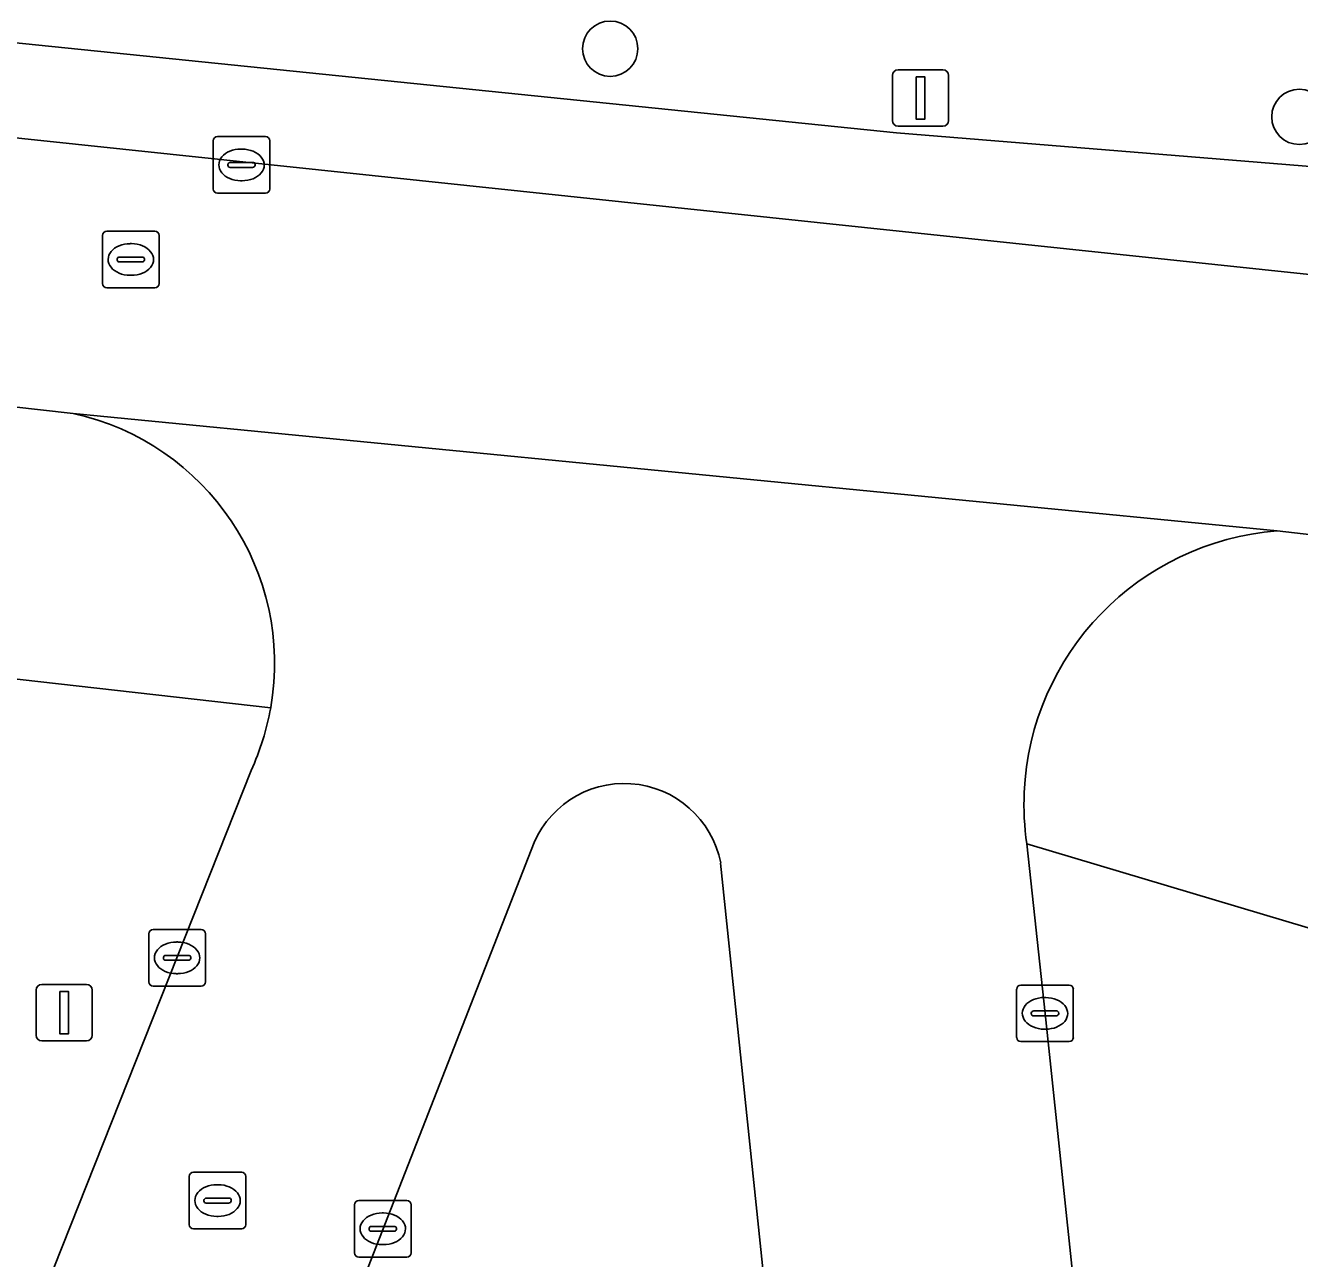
# Model space of a CAD drawing. Extents: x 160023 to 161302, y 384750 to 385707.
# Drawn here: x 161034.29 to 161056.81, y 385225.06 to 385246.85 of the extents above; entities that cross this region are included whole.
import ezdxf

# ---------------------------------------------------------------- set-up
doc = ezdxf.new("R2010")
doc.units = 0
for name, color, linetype in [('IMGEO_Boom', 7, 'Continuous'), ('IMGEO_Kolk', 7, 'Continuous'), ('IMGEO_Lichtmast', 7, 'Continuous'), ('IMGEO_Parkeervlak_open', 7, 'Continuous'), ('IMGEO_Rijbaan_lokaal_open', 7, 'Continuous'), ('IMGEO_Rioolput', 7, 'Continuous'), ('IMGEO_Voetpad_open', 7, 'Continuous')]:
    doc.layers.add(name, color=color, linetype=linetype)

msp = doc.modelspace()

# ---------------------------------------------------------------- linework, layer by layer
at = {"layer": 'IMGEO_Boom'}
for centre in [(161044.626, 385246.44), (161056.806, 385245.236)]:
    msp.add_circle(centre, 0.489, dxfattribs=at)
at = {"layer": 'IMGEO_Kolk'}
for p, q in [((161037.61, 385243.96), (161037.61, 385244.812)), ((161037.685, 385244.886), (161038.537, 385244.886)), ((161038.611, 385244.812), (161038.611, 385243.96)), ((161038.098, 385244.666), (161038.123, 385244.666)), ((161037.869, 385244.38), (161037.869, 385244.392)), ((161038.307, 385244.343), (161037.909, 385244.343)), ((161037.912, 385244.429), (161038.31, 385244.429)), ((161038.353, 385244.392), (161038.353, 385244.38)), ((161038.121, 385244.106), (161038.096, 385244.106)), ((161038.537, 385243.886), (161037.685, 385243.886)), ((161036.472, 385229.947), (161036.472, 385230.799)), ((161036.547, 385230.873), (161037.399, 385230.873)), ((161037.473, 385230.799), (161037.473, 385229.947)), ((161036.96, 385230.653), (161036.985, 385230.653)), ((161036.731, 385230.367), (161036.731, 385230.379)), ((161037.169, 385230.33), (161036.771, 385230.33)), ((161036.774, 385230.416), (161037.172, 385230.416)), ((161037.215, 385230.379), (161037.215, 385230.367)), ((161036.983, 385230.093), (161036.958, 385230.093)), ((161037.399, 385229.873), (161036.547, 385229.873)), ((161051.884, 385229.892), (161052.736, 385229.892)), ((161051.809, 385228.966), (161051.809, 385229.818)), ((161052.297, 385229.672), (161052.322, 385229.672)), ((161052.81, 385229.818), (161052.81, 385228.966)), ((161052.111, 385229.435), (161052.509, 385229.435)), ((161052.068, 385229.386), (161052.068, 385229.398)), ((161052.506, 385229.349), (161052.108, 385229.349)), ((161052.552, 385229.398), (161052.552, 385229.386)), ((161052.32, 385229.112), (161052.295, 385229.112)), ((161052.736, 385228.892), (161051.884, 385228.892)), ((161040.182, 385226.084), (161041.034, 385226.084)), ((161040.107, 385225.158), (161040.107, 385226.01)), ((161040.595, 385225.864), (161040.62, 385225.864)), ((161041.108, 385226.01), (161041.108, 385225.158)), ((161040.366, 385225.578), (161040.366, 385225.59)), ((161040.409, 385225.627), (161040.807, 385225.627)), ((161040.85, 385225.59), (161040.85, 385225.578)), ((161040.804, 385225.541), (161040.406, 385225.541)), ((161040.618, 385225.304), (161040.593, 385225.304)), ((161041.034, 385225.084), (161040.182, 385225.084))]:
    msp.add_line(p, q, dxfattribs=at)
for points in [[(161037.61, 385243.96), (161037.61, 385244.812)], [(161037.685, 385244.886), (161038.537, 385244.886)], [(161038.611, 385244.812), (161038.611, 385243.96)], [(161038.537, 385243.886), (161037.685, 385243.886)], [(161036.472, 385229.947), (161036.472, 385230.799)], [(161036.547, 385230.873), (161037.399, 385230.873)], [(161037.473, 385230.799), (161037.473, 385229.947)], [(161037.399, 385229.873), (161036.547, 385229.873)], [(161051.884, 385229.892), (161052.736, 385229.892)], [(161051.809, 385228.966), (161051.809, 385229.818)], [(161052.81, 385229.818), (161052.81, 385228.966)], [(161052.736, 385228.892), (161051.884, 385228.892)], [(161040.182, 385226.084), (161041.034, 385226.084)], [(161040.107, 385225.158), (161040.107, 385226.01)], [(161041.108, 385226.01), (161041.108, 385225.158)], [(161041.034, 385225.084), (161040.182, 385225.084)]]:
    msp.add_lwpolyline(points, dxfattribs=at)
for centre, radius, start, end in [((161037.687, 385244.81), 0.0765, 91.552, 178.448), ((161037.687, 385244.81), 0.0765, 91.552, 178.448), ((161038.535, 385244.81), 0.0765, 1.552, 88.448), ((161038.535, 385244.81), 0.0765, 1.552, 88.448), ((161037.909, 385244.389), 0.0403, 85.8775, 175.7526), ((161037.906, 385244.379), 0.0366, 178.938, 274.7102), ((161038.31, 385244.386), 0.043, 264.8664, 352.4533), ((161038.314, 385244.391), 0.0386, 1.7309, 96.639), ((161037.687, 385243.962), 0.0765, 181.552, 268.448), ((161037.687, 385243.962), 0.0765, 181.552, 268.448), ((161038.535, 385243.962), 0.0765, 271.552, 358.448), ((161038.535, 385243.962), 0.0765, 271.552, 358.448), ((161036.549, 385230.797), 0.0765, 91.552, 178.448), ((161036.549, 385230.797), 0.0765, 91.552, 178.448), ((161037.397, 385230.797), 0.0765, 1.552, 88.448), ((161037.397, 385230.797), 0.0765, 1.552, 88.448), ((161036.771, 385230.376), 0.0403, 85.8775, 175.7526), ((161036.768, 385230.366), 0.0366, 178.938, 274.7102), ((161037.172, 385230.373), 0.043, 264.8664, 352.4533), ((161037.176, 385230.378), 0.0386, 1.7309, 96.639), ((161036.549, 385229.949), 0.0765, 181.552, 268.448), ((161036.549, 385229.949), 0.0765, 181.552, 268.448), ((161037.397, 385229.949), 0.0765, 271.552, 358.448), ((161037.397, 385229.949), 0.0765, 271.552, 358.448), ((161051.886, 385229.816), 0.0765, 91.552, 178.448), ((161051.886, 385229.816), 0.0765, 91.552, 178.448), ((161052.734, 385229.816), 0.0765, 1.552, 88.448), ((161052.734, 385229.816), 0.0765, 1.552, 88.448), ((161052.108, 385229.395), 0.0403, 85.8775, 175.7526), ((161052.513, 385229.397), 0.0386, 1.7309, 96.639), ((161052.105, 385229.385), 0.0366, 178.938, 274.7102), ((161052.509, 385229.392), 0.043, 264.8664, 352.4533), ((161051.886, 385228.968), 0.0765, 181.552, 268.448), ((161051.886, 385228.968), 0.0765, 181.552, 268.448), ((161052.734, 385228.968), 0.0765, 271.552, 358.448), ((161052.734, 385228.968), 0.0765, 271.552, 358.448), ((161040.184, 385226.008), 0.0765, 91.552, 178.448), ((161040.184, 385226.008), 0.0765, 91.552, 178.448), ((161041.032, 385226.008), 0.0765, 1.552, 88.448), ((161041.032, 385226.008), 0.0765, 1.552, 88.448), ((161040.406, 385225.587), 0.0403, 85.8775, 175.7526), ((161040.811, 385225.589), 0.0386, 1.7309, 96.639), ((161040.403, 385225.577), 0.0366, 178.938, 274.7102), ((161040.807, 385225.584), 0.043, 264.8664, 352.4533), ((161040.184, 385225.16), 0.0765, 181.552, 268.448), ((161040.184, 385225.16), 0.0765, 181.552, 268.448), ((161041.032, 385225.16), 0.0765, 271.552, 358.448), ((161041.032, 385225.16), 0.0765, 271.552, 358.448)]:
    msp.add_arc(centre, radius, start, end, dxfattribs=at)
for centre, major_axis, ratio, start_param, end_param in [((161038.097, 385244.386), (-0.387, 0.002), 0.722429, 4.712389, 7.853982), ((161038.122, 385244.386), (-0.39, 0.002), 0.717154, 1.570796, 4.712389), ((161036.959, 385230.373), (-0.387, 0.002), 0.722429, 4.712389, 7.853982), ((161036.984, 385230.373), (-0.39, 0.002), 0.717154, 1.570796, 4.712389), ((161052.296, 385229.392), (-0.387, 0.002), 0.722429, 4.712389, 7.853982), ((161052.321, 385229.392), (-0.39, 0.002), 0.717154, 1.570796, 4.712389), ((161040.594, 385225.584), (-0.387, 0.002), 0.722429, 4.712389, 7.853982), ((161040.619, 385225.584), (-0.39, 0.002), 0.717154, 1.570796, 4.712389)]:
    msp.add_ellipse(centre, major_axis=major_axis, ratio=ratio, start_param=start_param, end_param=end_param, dxfattribs=at)
at = {"layer": 'IMGEO_Lichtmast'}
for p, q in [((161049.715, 385246.069), (161050.505, 385246.069)), ((161050.505, 385246.069), (161049.715, 385246.069)), ((161049.615, 385245.169), (161049.615, 385245.969)), ((161049.615, 385245.969), (161049.615, 385245.169)), ((161050.605, 385245.969), (161050.605, 385245.169)), ((161050.605, 385245.169), (161050.605, 385245.969)), ((161050.505, 385245.069), (161049.715, 385245.069)), ((161049.715, 385245.069), (161050.505, 385245.069)), ((161034.582, 385229.904), (161035.372, 385229.904)), ((161035.372, 385229.904), (161034.582, 385229.904)), ((161034.482, 385229.004), (161034.482, 385229.804)), ((161034.482, 385229.804), (161034.482, 385229.004)), ((161035.472, 385229.804), (161035.472, 385229.004)), ((161035.472, 385229.004), (161035.472, 385229.804)), ((161035.372, 385228.904), (161034.582, 385228.904)), ((161034.582, 385228.904), (161035.372, 385228.904))]:
    msp.add_line(p, q, dxfattribs=at)
for points in [[(161050.035, 385245.944), (161050.185, 385245.944), (161050.185, 385245.194), (161050.035, 385245.194), (161050.035, 385245.944)], [(161034.902, 385229.779), (161035.052, 385229.779), (161035.052, 385229.029), (161034.902, 385229.029), (161034.902, 385229.779)]]:
    msp.add_lwpolyline(points, dxfattribs=at)
for centre, start, end in [((161049.715, 385245.969), 90, 180), ((161049.715, 385245.969), 90, 180), ((161050.505, 385245.969), 0, 90), ((161050.505, 385245.969), 360, 90), ((161049.715, 385245.169), 180, 270), ((161049.715, 385245.169), 180, 270), ((161050.505, 385245.169), 270, 0), ((161050.505, 385245.169), 270, 0), ((161034.582, 385229.804), 90, 180), ((161034.582, 385229.804), 90, 180), ((161035.372, 385229.804), 0, 90), ((161035.372, 385229.804), 360, 90), ((161034.582, 385229.004), 180, 270), ((161034.582, 385229.004), 180, 270), ((161035.372, 385229.004), 270, 0), ((161035.372, 385229.004), 270, 0)]:
    msp.add_arc(centre, 0.1, start, end, dxfattribs=at)
at = {"layer": 'IMGEO_Parkeervlak_open'}
for points in [[(161049.684, 385244.952), (161032.619, 385246.698), (161010.294, 385249.267), (161009.581, 385249.339)], [(161007.115, 385248.252), (161019.333, 385246.424), (161057.931, 385242.352), (161093.216, 385240.068), (161096.686, 385239.836), (161099.593, 385239.641)], [(161096.659, 385241.198), (161092.63, 385241.461), (161049.684, 385244.952)]]:
    msp.add_lwpolyline(points, dxfattribs=at)
at = {"layer": 'IMGEO_Rijbaan_lokaal_open'}
for points in [[(161057.931, 385242.352), (161019.333, 385246.424), (161007.115, 385248.252), (161006.811, 385248.297), (161006.209, 385243.55), (161034.034, 385240.114), (161035.136, 385239.994), (161056.412, 385237.918), (161057.486, 385237.797)], [(161056.412, 385237.918), (161035.136, 385239.994)], [(161038.28, 385233.682), (161031.3, 385216.104), (161028.77, 385209.545), (161026.856, 385204.583), (161006.613, 385152.101), (161004.366, 385146.462), (161002.145, 385140.658), (161000, 385135.154), (160990.177, 385109.949), (160988.24, 385105.037), (160987.494, 385103.214), (160987.239, 385102.551), (160987.122, 385102.248), (160991.758, 385100.463), (161000, 385121.849), (161010.633, 385149.207), (161012.274, 385153.429), (161012.34, 385153.761), (161018.491, 385169.043), (161018.527, 385169.117), (161018.646, 385169.399), (161043.23, 385232.277)], [(161052.31, 385229.392), (161051.988, 385232.389)], [(161046.578, 385232.049), (161048.97, 385209.079), (161049.725, 385202.127), (161055.124, 385202.766), (161052.31, 385229.392)]]:
    msp.add_lwpolyline(points, dxfattribs=at)
for centre, radius, start, end in [((161034.172, 385235.575), 4.523, 350.0618, 77.6888), ((161056.787, 385233.084), 4.849, 94.4351, 177.4809), ((161034.114, 385235.592), 4.583, 335.3674, 349.9715), ((161044.874, 385231.717), 1.737, 11.0385, 161.1698), ((161056.749, 385233.08), 4.811, 177.4154, 188.2591)]:
    msp.add_arc(centre, radius, start, end, dxfattribs=at)
at = {"layer": 'IMGEO_Rioolput'}
for p, q in [((161035.654, 385242.289), (161035.654, 385243.141)), ((161035.729, 385243.215), (161036.581, 385243.215)), ((161036.655, 385243.141), (161036.655, 385242.289)), ((161036.142, 385242.995), (161036.167, 385242.995)), ((161035.913, 385242.709), (161035.913, 385242.721)), ((161035.956, 385242.758), (161036.354, 385242.758)), ((161036.397, 385242.721), (161036.397, 385242.709)), ((161036.351, 385242.672), (161035.953, 385242.672)), ((161036.165, 385242.435), (161036.14, 385242.435)), ((161036.581, 385242.215), (161035.729, 385242.215)), ((161037.187, 385225.657), (161037.187, 385226.509)), ((161037.262, 385226.583), (161038.114, 385226.583)), ((161038.188, 385226.509), (161038.188, 385225.657)), ((161037.675, 385226.363), (161037.7, 385226.363)), ((161037.446, 385226.077), (161037.446, 385226.089)), ((161037.884, 385226.04), (161037.486, 385226.04)), ((161037.489, 385226.126), (161037.887, 385226.126)), ((161037.93, 385226.089), (161037.93, 385226.077)), ((161038.114, 385225.583), (161037.262, 385225.583)), ((161037.698, 385225.803), (161037.673, 385225.803))]:
    msp.add_line(p, q, dxfattribs=at)
for points in [[(161035.654, 385242.289), (161035.654, 385243.141)], [(161035.729, 385243.215), (161036.581, 385243.215)], [(161036.655, 385243.141), (161036.655, 385242.289)], [(161036.581, 385242.215), (161035.729, 385242.215)], [(161037.187, 385225.657), (161037.187, 385226.509)], [(161037.262, 385226.583), (161038.114, 385226.583)], [(161038.188, 385226.509), (161038.188, 385225.657)], [(161038.114, 385225.583), (161037.262, 385225.583)]]:
    msp.add_lwpolyline(points, dxfattribs=at)
for centre, radius, start, end in [((161035.731, 385243.139), 0.0765, 91.552, 178.448), ((161035.731, 385243.139), 0.0765, 91.552, 178.448), ((161036.579, 385243.139), 0.0765, 1.552, 88.448), ((161036.579, 385243.139), 0.0765, 1.552, 88.448), ((161035.953, 385242.718), 0.0403, 85.8775, 175.7526), ((161035.95, 385242.708), 0.0366, 178.938, 274.7102), ((161036.354, 385242.715), 0.043, 264.8664, 352.4533), ((161036.358, 385242.72), 0.0386, 1.7309, 96.639), ((161035.731, 385242.291), 0.0765, 181.552, 268.448), ((161035.731, 385242.291), 0.0765, 181.552, 268.448), ((161036.579, 385242.291), 0.0765, 271.552, 358.448), ((161036.579, 385242.291), 0.0765, 271.552, 358.448), ((161037.264, 385226.507), 0.0765, 91.552, 178.448), ((161037.264, 385226.507), 0.0765, 91.552, 178.448), ((161038.112, 385226.507), 0.0765, 1.552, 88.448), ((161038.112, 385226.507), 0.0765, 1.552, 88.448), ((161037.486, 385226.086), 0.0403, 85.8775, 175.7526), ((161037.483, 385226.076), 0.0366, 178.938, 274.7102), ((161037.887, 385226.083), 0.043, 264.8664, 352.4533), ((161037.891, 385226.088), 0.0386, 1.7309, 96.639), ((161037.264, 385225.659), 0.0765, 181.552, 268.448), ((161037.264, 385225.659), 0.0765, 181.552, 268.448), ((161038.112, 385225.659), 0.0765, 271.552, 358.448), ((161038.112, 385225.659), 0.0765, 271.552, 358.448)]:
    msp.add_arc(centre, radius, start, end, dxfattribs=at)
for centre, major_axis, ratio, start_param, end_param in [((161036.141, 385242.715), (-0.387, 0.002), 0.722429, 4.712389, 7.853982), ((161036.166, 385242.715), (-0.39, 0.002), 0.717154, 1.570796, 4.712389), ((161037.674, 385226.083), (-0.387, 0.002), 0.722429, 4.712389, 7.853982), ((161037.699, 385226.083), (-0.39, 0.002), 0.717154, 1.570796, 4.712389)]:
    msp.add_ellipse(centre, major_axis=major_axis, ratio=ratio, start_param=start_param, end_param=end_param, dxfattribs=at)
at = {"layer": 'IMGEO_Voetpad_open'}
for points in [[(161009.581, 385249.339), (161010.294, 385249.267), (161032.619, 385246.698), (161049.684, 385244.952), (161092.63, 385241.461), (161096.659, 385241.198)], [(160954.561, 385246.331), (160978.071, 385242.37), (160994.587, 385239.967), (160996.242, 385239.746), (161000, 385239.346), (161017.135, 385237.119), (161019.177, 385236.961), (161029.673, 385235.792), (161029.762, 385235.793), (161038.627, 385234.794)], [(161035.136, 385239.994), (161034.034, 385240.114)], [(161057.486, 385237.797), (161056.412, 385237.918)], [(161038.627, 385234.794), (161029.762, 385235.793), (161029.673, 385235.792)], [(161000, 385135.154), (161002.145, 385140.658), (161004.366, 385146.462), (161003.978, 385146.645), (161006.172, 385152.27), (161006.613, 385152.101), (161026.856, 385204.583), (161026.39, 385204.762), (161028.304, 385209.724), (161028.77, 385209.545), (161031.3, 385216.104), (161038.28, 385233.682)], [(161058.152, 385212.019), (161057.793, 385215.51), (161057.793, 385215.518), (161057.439, 385218.855), (161057.203, 385223.507), (161057.664, 385227.563), (161058.204, 385230.533), (161051.988, 385232.389), (161052.31, 385229.392), (161055.124, 385202.766), (161055.449, 385200.025), (161055.611, 385198.657), (161056.095, 385194.195), (161056.592, 385194.248), (161056.938, 385191.058), (161056.441, 385191.005), (161062.14, 385138.694), (161062.447, 385135.875), (161068.403, 385081.213), (161068.467, 385080.621)], [(161051.988, 385232.389), (161058.204, 385230.533)], [(161043.23, 385232.277), (161018.646, 385169.399), (161018.527, 385169.117)], [(161054.504, 385158.044), (161054.485, 385158.322), (161050.024, 385199.383), (161049.725, 385202.127), (161048.97, 385209.079), (161046.578, 385232.049)]]:
    msp.add_lwpolyline(points, dxfattribs=at)
for centre, radius, start, end in [((161034.172, 385235.575), 4.523, 350.0618, 77.6888), ((161056.787, 385233.084), 4.849, 94.4351, 177.4809), ((161034.114, 385235.592), 4.583, 335.3674, 349.9715), ((161044.874, 385231.717), 1.737, 11.0385, 161.1698), ((161056.749, 385233.08), 4.811, 177.4154, 188.2591)]:
    msp.add_arc(centre, radius, start, end, dxfattribs=at)

doc.saveas('drawing.dxf')
